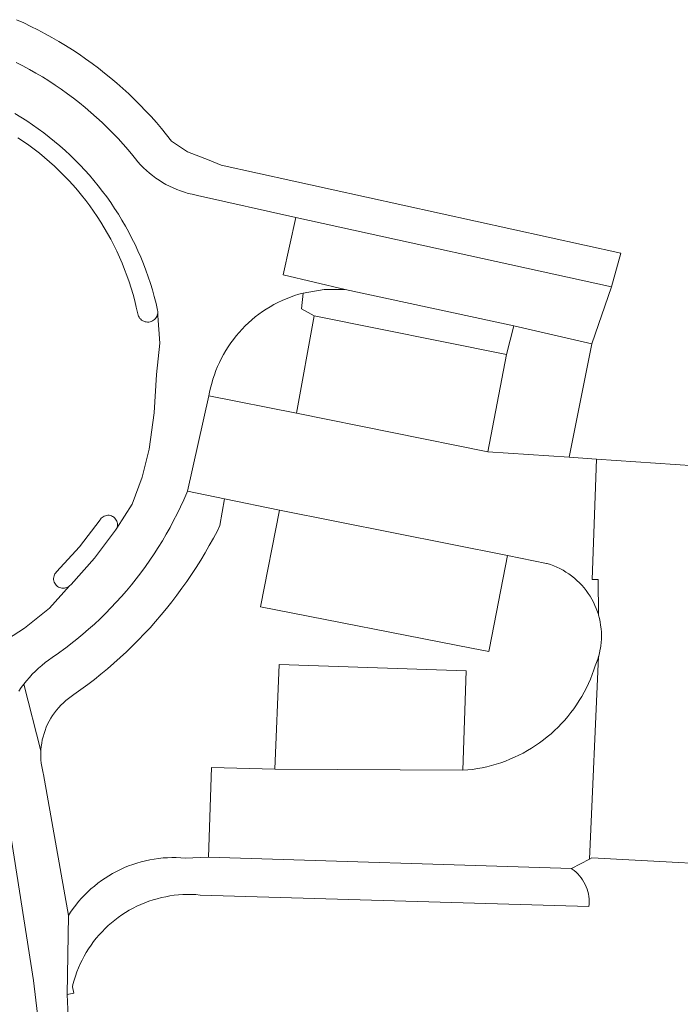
# Model space of a CAD drawing. Extents: x 146402 to 164798, y 455483 to 464134.
# Tile 365 of 575: x 157709 to 157742, y 460982 to 461032. Entities that reach past the tile are written whole.
import ezdxf

# ---------------------------------------------------------------- set-up
doc = ezdxf.new("R2010")
doc.units = 0
doc.header["$LTSCALE"] = 0.2
for name, color, linetype, lineweight in [('B-XX-VH-VERHARDING_ASFALT-GV', 252, 'CONTINUOUS', 18), ('B-XX-VH-VERHARDING_BETONSTRAATSTEEN-GV', 252, 'CONTINUOUS', 18), ('B-XX-VH-VERHARDING_STRAATBAKSTEEN-GV', 252, 'CONTINUOUS', 18), ('B-XX-VH-VERHARDING_TEGEL-GV', 252, 'CONTINUOUS', 18)]:
    doc.layers.add(name, color=color, linetype=linetype, lineweight=lineweight)

msp = doc.modelspace()

# ---------------------------------------------------------------- linework, layer by layer
at = {"layer": 'B-XX-VH-VERHARDING_ASFALT-GV'}
for points in [[(157707.584, 460993.922), (157706.678, 460999.759), (157706.03, 460999.45), (157704.696, 460999.005), (157703.171, 460998.782), (157701.392, 460998.878), (157699.88, 460999.121), (157700.817, 460993.769), (157703.027, 460980.472), (157703.073, 460980.229), (157704.472, 460980.494), (157706.706, 460980.918), (157708.051, 460981.174), (157708.947, 460981.344), (157709.45, 460981.439), (157709.484, 460981.445), (157709.287, 460983.159)], [(157737.462, 460989.308), (157737.92, 460999.563), (157737.879, 460999.428), (157737.821, 460999.263), (157737.756, 460999.101), (157737.686, 460998.887), (157737.602, 460998.655), (157737.51, 460998.427), (157737.411, 460998.201), (157737.305, 460997.979), (157737.192, 460997.761), (157737.072, 460997.546), (157736.944, 460997.336), (157736.81, 460997.129), (157736.67, 460996.927), (157736.523, 460996.73), (157736.369, 460996.538), (157736.209, 460996.351), (157736.044, 460996.169), (157735.872, 460995.992), (157735.695, 460995.821), (157735.513, 460995.657), (157735.325, 460995.498), (157735.132, 460995.345), (157734.934, 460995.198), (157734.732, 460995.058), (157734.525, 460994.925), (157734.314, 460994.799), (157734.099, 460994.679), (157733.88, 460994.567), (157733.658, 460994.462), (157733.432, 460994.363), (157733.203, 460994.273), (157732.972, 460994.19), (157732.737, 460994.114), (157732.501, 460994.046), (157732.262, 460993.986), (157732.022, 460993.934), (157731.78, 460993.889), (157731.537, 460993.852), (157731.292, 460993.824), (157731.047, 460993.803), (157721.515, 460993.869), (157718.312, 460993.944), (157718.157, 460989.406), (157736.552, 460988.821)]]:
    msp.add_lwpolyline(points, close=True, dxfattribs=at)
at = {"layer": 'B-XX-VH-VERHARDING_BETONSTRAATSTEEN-GV'}
for points in [[(157708.544, 460997.814), (157708.668, 460997.995), (157708.798, 460998.172), (157708.801, 460998.177), (157708.935, 460998.344), (157709.077, 460998.51), (157709.226, 460998.672), (157709.381, 460998.828), (157709.541, 460998.978), (157709.706, 460999.122), (157709.877, 460999.26), (157710.053, 460999.392), (157710.233, 460999.517), (157710.553, 460999.74), (157710.869, 460999.97), (157710.907, 461000), (157711.179, 461000.207), (157711.485, 461000.45), (157711.786, 461000.699), (157712.081, 461000.954), (157712.372, 461001.215), (157712.657, 461001.482), (157712.936, 461001.755), (157713.209, 461002.033), (157713.477, 461002.317), (157713.74, 461002.606), (157713.996, 461002.901), (157714.246, 461003.201), (157714.489, 461003.506), (157714.727, 461003.816), (157714.958, 461004.13), (157715.183, 461004.45), (157715.401, 461004.773), (157715.612, 461005.102), (157715.816, 461005.434), (157716.014, 461005.771), (157716.205, 461006.112), (157716.389, 461006.456), (157716.565, 461006.804), (157716.735, 461007.156), (157716.897, 461007.511), (157717.052, 461007.87), (157717.083, 461007.944), (157718.178, 461012.775), (157718.213, 461012.968), (157718.261, 461013.191), (157718.317, 461013.411), (157718.38, 461013.63), (157718.451, 461013.846), (157718.53, 461014.06), (157718.615, 461014.27), (157718.709, 461014.478), (157718.809, 461014.682), (157718.917, 461014.882), (157719.032, 461015.079), (157719.153, 461015.271), (157719.282, 461015.459), (157719.416, 461015.642), (157719.558, 461015.821), (157719.705, 461015.994), (157719.858, 461016.162), (157720.017, 461016.325), (157720.182, 461016.482), (157720.352, 461016.633), (157720.527, 461016.778), (157720.708, 461016.916), (157720.893, 461017.049), (157721.082, 461017.174), (157721.276, 461017.293), (157721.474, 461017.405), (157721.676, 461017.51), (157721.882, 461017.608), (157722.09, 461017.699), (157722.302, 461017.782), (157722.517, 461017.858), (157722.734, 461017.926), (157722.953, 461017.986), (157724.011, 461018.166), (157725.084, 461018.169), (157721.937, 461018.913), (157722.583, 461021.815), (157717.598, 461022.94), (157717.526, 461022.953), (157717.327, 461022.994), (157717.129, 461023.043), (157716.934, 461023.1), (157716.741, 461023.165), (157716.551, 461023.237), (157716.364, 461023.316), (157716.18, 461023.403), (157716, 461023.497), (157715.823, 461023.597), (157715.651, 461023.705), (157715.483, 461023.82), (157715.32, 461023.941), (157715.161, 461024.068), (157715.008, 461024.201), (157714.86, 461024.341), (157714.717, 461024.486), (157714.581, 461024.636), (157714.45, 461024.792), (157714.326, 461024.953), (157714.081, 461025.245), (157713.829, 461025.533), (157713.572, 461025.815), (157713.309, 461026.091), (157713.04, 461026.362), (157712.766, 461026.627), (157712.485, 461026.887), (157712.2, 461027.14), (157711.909, 461027.388), (157711.614, 461027.629), (157711.313, 461027.864), (157711.007, 461028.093), (157710.697, 461028.315), (157710.382, 461028.53), (157710.063, 461028.74), (157709.739, 461028.942), (157709.411, 461029.137), (157709.079, 461029.326), (157708.743, 461029.507), (157708.404, 461029.682)], [(157708.347, 461027.09), (157708.648, 461026.908), (157708.944, 461026.719), (157709.236, 461026.523), (157709.524, 461026.32), (157709.807, 461026.111), (157710.085, 461025.896), (157710.358, 461025.674), (157710.626, 461025.446), (157710.889, 461025.213), (157711.146, 461024.973), (157711.398, 461024.727), (157711.644, 461024.476), (157711.885, 461024.22), (157712.119, 461023.957), (157712.348, 461023.69), (157712.57, 461023.417), (157712.786, 461023.14), (157712.996, 461022.858), (157713.199, 461022.571), (157713.396, 461022.279), (157713.586, 461021.983), (157713.769, 461021.683), (157713.946, 461021.378), (157714.115, 461021.07), (157714.277, 461020.758), (157714.432, 461020.442), (157714.58, 461020.123), (157714.721, 461019.801), (157714.854, 461019.475), (157714.98, 461019.147), (157715.099, 461018.816), (157715.209, 461018.482), (157715.313, 461018.146), (157715.408, 461017.807), (157715.496, 461017.466), (157715.576, 461017.124), (157715.578, 461017.115), (157715.584, 461017.051), (157715.584, 461017.003), (157715.595, 461016.831), (157715.684, 461015.452), (157715.526, 461013.864), (157715.398, 461011.926), (157715.144, 461010.083), (157714.795, 461008.654), (157714.287, 461007.288), (157713.506, 461006.071), (157713.478, 461006.016), (157713.444, 461005.965), (157712.371, 461004.549), (157711.187, 461003.224), (157711.175, 461003.208), (157711.132, 461003.162), (157711.118, 461003.149), (157710.096, 461002.023), (157708.826, 461001.006), (157707.428, 461000.117)], [(157708.501, 461025.864), (157708.779, 461025.676), (157709.053, 461025.482), (157709.322, 461025.282), (157709.586, 461025.075), (157709.846, 461024.862), (157710.1, 461024.643), (157710.349, 461024.418), (157710.592, 461024.187), (157710.83, 461023.95), (157711.062, 461023.707), (157711.289, 461023.459), (157711.509, 461023.206), (157711.723, 461022.948), (157711.931, 461022.685), (157712.133, 461022.416), (157712.328, 461022.143), (157712.517, 461021.866), (157712.699, 461021.584), (157712.874, 461021.298), (157713.043, 461021.007), (157713.204, 461020.713), (157713.358, 461020.415), (157713.505, 461020.113), (157713.645, 461019.808), (157713.778, 461019.5), (157713.903, 461019.189), (157714.021, 461018.874), (157714.131, 461018.557), (157714.234, 461018.238), (157714.329, 461017.916), (157714.417, 461017.592), (157714.496, 461017.266), (157714.568, 461016.938), (157714.584, 461016.876), (157714.607, 461016.816), (157714.637, 461016.76), (157714.674, 461016.708), (157714.718, 461016.661), (157714.766, 461016.62), (157714.82, 461016.585), (157714.878, 461016.557), (157714.938, 461016.536), (157715.001, 461016.523), (157715.065, 461016.519), (157715.129, 461016.522), (157715.192, 461016.533), (157715.253, 461016.552), (157715.311, 461016.578), (157715.366, 461016.611), (157715.416, 461016.651), (157715.461, 461016.697), (157715.499, 461016.748), (157715.531, 461016.804), (157715.556, 461016.863), (157715.573, 461016.924), (157715.583, 461016.987), (157715.584, 461017.003), (157715.584, 461017.051), (157715.578, 461017.115), (157715.576, 461017.124), (157715.496, 461017.466), (157715.408, 461017.807), (157715.313, 461018.146), (157715.209, 461018.482), (157715.099, 461018.816), (157714.98, 461019.147), (157714.854, 461019.475), (157714.721, 461019.801), (157714.58, 461020.123), (157714.432, 461020.442), (157714.277, 461020.758), (157714.115, 461021.07), (157713.946, 461021.378), (157713.769, 461021.683), (157713.586, 461021.983), (157713.396, 461022.279), (157713.199, 461022.571), (157712.996, 461022.858), (157712.786, 461023.14), (157712.57, 461023.417), (157712.348, 461023.69), (157712.119, 461023.957), (157711.885, 461024.22), (157711.644, 461024.476), (157711.398, 461024.727), (157711.146, 461024.973), (157710.889, 461025.213), (157710.626, 461025.446), (157710.358, 461025.674), (157710.085, 461025.896), (157709.807, 461026.111), (157709.524, 461026.32), (157709.236, 461026.523), (157708.944, 461026.719), (157708.648, 461026.908), (157708.347, 461027.09)]]:
    msp.add_lwpolyline(points, dxfattribs=at)
for points in [[(157738.573, 461018.311), (157722.583, 461021.815), (157721.937, 461018.913), (157725.084, 461018.169), (157733.631, 461016.323), (157737.578, 461015.409)], [(157733.259, 461014.875), (157723.514, 461016.842), (157722.618, 461011.907), (157732.311, 461009.942)], [(157722.618, 461011.907), (157718.178, 461012.775), (157717.083, 461007.944), (157718.962, 461007.569), (157721.755, 461006.987), (157733.309, 461004.693), (157735.288, 461004.287), (157735.316, 461004.279), (157735.483, 461004.226), (157735.647, 461004.166), (157735.808, 461004.098), (157735.966, 461004.023), (157736.12, 461003.94), (157736.271, 461003.851), (157736.417, 461003.755), (157736.558, 461003.653), (157736.695, 461003.544), (157736.827, 461003.429), (157736.953, 461003.308), (157737.073, 461003.181), (157737.188, 461003.049), (157737.296, 461002.912), (157737.398, 461002.77), (157737.494, 461002.623), (157737.583, 461002.473), (157737.664, 461002.318), (157737.739, 461002.16), (157737.806, 461001.999), (157737.866, 461001.834), (157737.91, 461001.693), (157737.904, 461003.472), (157737.592, 461003.471), (157737.819, 461009.572), (157736.429, 461009.665), (157732.311, 461009.942)], [(157733.309, 461004.693), (157721.755, 461006.987), (157720.784, 461002.09), (157731.477, 461000), (157732.357, 460999.828), (157732.391, 461000)], [(157713.113, 461006.725), (157713.051, 461006.726), (157712.99, 461006.72), (157712.93, 461006.705), (157712.873, 461006.684), (157712.819, 461006.654), (157712.769, 461006.619), (157712.724, 461006.576), (157712.685, 461006.529), (157712.668, 461006.503), (157711.62, 461005.133), (157710.453, 461003.864), (157710.411, 461003.818), (157710.376, 461003.766), (157710.347, 461003.711), (157710.326, 461003.652), (157710.312, 461003.591), (157710.306, 461003.529), (157710.308, 461003.467), (157710.319, 461003.405), (157710.337, 461003.345), (157710.362, 461003.288), (157710.394, 461003.235), (157710.433, 461003.186), (157710.452, 461003.167), (157710.499, 461003.126), (157710.552, 461003.092), (157710.608, 461003.064), (157710.667, 461003.044), (157710.729, 461003.032), (157710.791, 461003.028), (157710.854, 461003.031), (157710.915, 461003.043), (157710.975, 461003.062), (157711.031, 461003.089), (157711.084, 461003.122), (157711.118, 461003.149), (157711.132, 461003.162), (157711.175, 461003.208), (157711.187, 461003.224), (157712.371, 461004.549), (157713.444, 461005.965), (157713.478, 461006.016), (157713.506, 461006.071), (157713.526, 461006.129), (157713.538, 461006.189), (157713.542, 461006.251), (157713.539, 461006.312), (157713.527, 461006.372), (157713.508, 461006.431), (157713.481, 461006.486), (157713.448, 461006.538), (157713.408, 461006.584), (157713.362, 461006.626), (157713.341, 461006.641), (157713.288, 461006.673), (157713.232, 461006.698), (157713.173, 461006.715)], [(157731.214, 460998.85), (157721.736, 460999.166), (157721.515, 460993.869), (157731.047, 460993.803)]]:
    msp.add_lwpolyline(points, close=True, dxfattribs=at)
at = {"layer": 'B-XX-VH-VERHARDING_STRAATBAKSTEEN-GV'}
msp.add_lwpolyline([(157737.578, 461015.409), (157733.631, 461016.323), (157733.259, 461014.875), (157732.311, 461009.942), (157736.429, 461009.665)], close=True, dxfattribs=at)
msp.add_lwpolyline([(157743.802, 461009.17), (157737.819, 461009.572), (157737.592, 461003.471), (157737.904, 461003.472), (157737.91, 461001.693), (157737.918, 461001.667), (157737.962, 461001.498), (157737.999, 461001.327), (157738.028, 461001.155), (157738.049, 461000.981), (157738.062, 461000.807), (157738.067, 461000.632), (157738.064, 461000.457), (157738.053, 461000.283), (157738.034, 461000.109), (157738.017, 461000), (157738.007, 460999.936), (157737.972, 460999.765), (157737.93, 460999.595), (157737.92, 460999.563), (157737.462, 460989.308), (157737.586, 460989.374), (157775.211, 460987.334)], dxfattribs=at)
at = {"layer": 'B-XX-VH-VERHARDING_TEGEL-GV'}
for points in [[(157708.404, 461029.682), (157708.743, 461029.507), (157709.079, 461029.326), (157709.411, 461029.137), (157709.739, 461028.942), (157710.063, 461028.74), (157710.382, 461028.53), (157710.697, 461028.315), (157711.007, 461028.093), (157711.313, 461027.864), (157711.614, 461027.629), (157711.909, 461027.388), (157712.2, 461027.14), (157712.485, 461026.887), (157712.766, 461026.627), (157713.04, 461026.362), (157713.309, 461026.091), (157713.572, 461025.815), (157713.829, 461025.533), (157714.081, 461025.245), (157714.326, 461024.953), (157714.45, 461024.792), (157714.581, 461024.636), (157714.717, 461024.486), (157714.86, 461024.341), (157715.008, 461024.201), (157715.161, 461024.068), (157715.32, 461023.941), (157715.483, 461023.82), (157715.651, 461023.705), (157715.823, 461023.597), (157716, 461023.497), (157716.18, 461023.403), (157716.364, 461023.316), (157716.551, 461023.237), (157716.741, 461023.165), (157716.934, 461023.1), (157717.129, 461023.043), (157717.327, 461022.994), (157717.526, 461022.953), (157717.598, 461022.94), (157722.583, 461021.815), (157738.573, 461018.311), (157739.057, 461020.018), (157718.792, 461024.47), (157718.191, 461024.731), (157717.091, 461025.138), (157716.281, 461025.695), (157716.031, 461026.011), (157715.775, 461026.323), (157715.512, 461026.629), (157715.244, 461026.93), (157714.969, 461027.225), (157714.689, 461027.515), (157714.403, 461027.8), (157714.112, 461028.078), (157713.815, 461028.351), (157713.513, 461028.618), (157713.205, 461028.879), (157712.892, 461029.134), (157712.575, 461029.382), (157712.252, 461029.624), (157711.925, 461029.86), (157711.593, 461030.089), (157711.257, 461030.311), (157710.916, 461030.527), (157710.571, 461030.736), (157710.223, 461030.938), (157709.87, 461031.133), (157709.513, 461031.321), (157709.153, 461031.502), (157708.789, 461031.676), (157708.421, 461031.843)], [(157707.428, 461000.117), (157708.826, 461001.006), (157710.096, 461002.023), (157711.118, 461003.149), (157711.084, 461003.122), (157711.031, 461003.089), (157710.975, 461003.062), (157710.915, 461003.043), (157710.854, 461003.031), (157710.791, 461003.028), (157710.729, 461003.032), (157710.667, 461003.044), (157710.608, 461003.064), (157710.552, 461003.092), (157710.499, 461003.126), (157710.452, 461003.167), (157710.433, 461003.186), (157710.394, 461003.235), (157710.362, 461003.288), (157710.337, 461003.345), (157710.319, 461003.405), (157710.308, 461003.467), (157710.306, 461003.529), (157710.312, 461003.591), (157710.326, 461003.652), (157710.347, 461003.711), (157710.376, 461003.766), (157710.411, 461003.818), (157710.453, 461003.864), (157711.62, 461005.133), (157712.668, 461006.503), (157712.685, 461006.529), (157712.724, 461006.576), (157712.769, 461006.619), (157712.819, 461006.654), (157712.873, 461006.684), (157712.93, 461006.705), (157712.99, 461006.72), (157713.051, 461006.726), (157713.113, 461006.725), (157713.173, 461006.715), (157713.232, 461006.698), (157713.288, 461006.673), (157713.341, 461006.641), (157713.362, 461006.626), (157713.408, 461006.584), (157713.448, 461006.538), (157713.481, 461006.486), (157713.508, 461006.431), (157713.527, 461006.372), (157713.539, 461006.312), (157713.542, 461006.251), (157713.538, 461006.189), (157713.526, 461006.129), (157713.506, 461006.071), (157714.287, 461007.288), (157714.795, 461008.654), (157715.144, 461010.083), (157715.398, 461011.926), (157715.526, 461013.864), (157715.684, 461015.452), (157715.595, 461016.831), (157715.584, 461017.003), (157715.583, 461016.987), (157715.573, 461016.924), (157715.556, 461016.863), (157715.531, 461016.804), (157715.499, 461016.748), (157715.461, 461016.697), (157715.416, 461016.651), (157715.366, 461016.611), (157715.311, 461016.578), (157715.253, 461016.552), (157715.192, 461016.533), (157715.129, 461016.522), (157715.065, 461016.519), (157715.001, 461016.523), (157714.938, 461016.536), (157714.878, 461016.557), (157714.82, 461016.585), (157714.766, 461016.62), (157714.718, 461016.661), (157714.674, 461016.708), (157714.637, 461016.76), (157714.607, 461016.816), (157714.584, 461016.876), (157714.568, 461016.938), (157714.496, 461017.266), (157714.417, 461017.592), (157714.329, 461017.916), (157714.234, 461018.238), (157714.131, 461018.557), (157714.021, 461018.874), (157713.903, 461019.189), (157713.778, 461019.5), (157713.645, 461019.808), (157713.505, 461020.113), (157713.358, 461020.415), (157713.204, 461020.713), (157713.043, 461021.007), (157712.874, 461021.298), (157712.699, 461021.584), (157712.517, 461021.866), (157712.328, 461022.143), (157712.133, 461022.416), (157711.931, 461022.685), (157711.723, 461022.948), (157711.509, 461023.206), (157711.289, 461023.459), (157711.062, 461023.707), (157710.83, 461023.95), (157710.592, 461024.187), (157710.349, 461024.418), (157710.1, 461024.643), (157709.846, 461024.862), (157709.586, 461025.075), (157709.322, 461025.282), (157709.053, 461025.482), (157708.779, 461025.676), (157708.501, 461025.864)], [(157711.046, 460981.329), (157710.987, 460982.444), (157711.055, 460986.444), (157709.801, 460993.589), (157709.781, 460993.66), (157709.741, 460993.825), (157709.708, 460993.991), (157709.683, 460994.159), (157709.666, 460994.328), (157709.658, 460994.497), (157709.657, 460994.667), (157709.661, 460994.785), (157708.801, 460998.177), (157708.798, 460998.172), (157708.668, 460997.995), (157708.544, 460997.814)], [(157707.584, 460993.922), (157709.287, 460983.159), (157709.484, 460981.445)]]:
    msp.add_lwpolyline(points, dxfattribs=at)
for points in [[(157722.865, 461017.194), (157722.953, 461017.986), (157722.734, 461017.926), (157722.517, 461017.858), (157722.302, 461017.782), (157722.09, 461017.699), (157721.882, 461017.608), (157721.676, 461017.51), (157721.474, 461017.405), (157721.276, 461017.293), (157721.082, 461017.174), (157720.893, 461017.049), (157720.708, 461016.916), (157720.527, 461016.778), (157720.352, 461016.633), (157720.182, 461016.482), (157720.017, 461016.325), (157719.858, 461016.162), (157719.705, 461015.994), (157719.558, 461015.821), (157719.416, 461015.642), (157719.282, 461015.459), (157719.153, 461015.271), (157719.032, 461015.079), (157718.917, 461014.882), (157718.809, 461014.682), (157718.709, 461014.478), (157718.615, 461014.27), (157718.53, 461014.06), (157718.451, 461013.846), (157718.38, 461013.63), (157718.317, 461013.411), (157718.261, 461013.191), (157718.213, 461012.968), (157718.178, 461012.775), (157722.618, 461011.907), (157723.514, 461016.842)], [(157718.962, 461007.569), (157717.083, 461007.944), (157717.052, 461007.87), (157716.897, 461007.511), (157716.735, 461007.156), (157716.565, 461006.804), (157716.389, 461006.456), (157716.205, 461006.112), (157716.014, 461005.771), (157715.816, 461005.434), (157715.612, 461005.102), (157715.401, 461004.773), (157715.183, 461004.45), (157714.958, 461004.13), (157714.727, 461003.816), (157714.489, 461003.506), (157714.246, 461003.201), (157713.996, 461002.901), (157713.74, 461002.606), (157713.477, 461002.317), (157713.209, 461002.033), (157712.936, 461001.755), (157712.657, 461001.482), (157712.372, 461001.215), (157712.081, 461000.954), (157711.786, 461000.699), (157711.485, 461000.45), (157711.179, 461000.207), (157710.907, 461000), (157710.869, 460999.97), (157710.553, 460999.74), (157710.233, 460999.517), (157710.053, 460999.392), (157709.877, 460999.26), (157709.706, 460999.122), (157709.541, 460998.978), (157709.381, 460998.828), (157709.226, 460998.672), (157709.077, 460998.51), (157708.935, 460998.344), (157708.801, 460998.177), (157709.661, 460994.785), (157709.664, 460994.836), (157709.679, 460995.005), (157709.703, 460995.173), (157709.734, 460995.34), (157709.772, 460995.505), (157709.819, 460995.668), (157709.873, 460995.829), (157709.935, 460995.987), (157710.004, 460996.142), (157710.08, 460996.293), (157710.164, 460996.441), (157710.254, 460996.584), (157710.351, 460996.723), (157710.455, 460996.858), (157710.564, 460996.987), (157710.68, 460997.111), (157710.801, 460997.23), (157710.928, 460997.343), (157711.06, 460997.449), (157711.197, 460997.549), (157711.338, 460997.643), (157711.687, 460997.891), (157712.032, 460998.146), (157712.371, 460998.408), (157712.706, 460998.675), (157713.036, 460998.949), (157713.36, 460999.229), (157713.679, 460999.515), (157713.993, 460999.807), (157714.193, 461000), (157714.301, 461000.104), (157714.604, 461000.408), (157714.901, 461000.717), (157715.192, 461001.031), (157715.477, 461001.351), (157715.756, 461001.676), (157716.03, 461002.006), (157716.296, 461002.342), (157716.557, 461002.682), (157716.811, 461003.027), (157717.059, 461003.376), (157717.3, 461003.731), (157717.534, 461004.089), (157717.762, 461004.452), (157717.983, 461004.82), (157718.197, 461005.191), (157718.404, 461005.566), (157718.604, 461005.945), (157718.735, 461006.203)], [(157736.552, 460988.821), (157718.157, 460989.406), (157716.972, 460989.355), (157716.748, 460989.372), (157716.524, 460989.381), (157716.299, 460989.382), (157716.075, 460989.375), (157715.851, 460989.36), (157715.628, 460989.337), (157715.405, 460989.306), (157715.184, 460989.267), (157714.964, 460989.22), (157714.747, 460989.166), (157714.531, 460989.104), (157714.317, 460989.034), (157714.107, 460988.956), (157713.899, 460988.872), (157713.694, 460988.779), (157713.493, 460988.68), (157713.295, 460988.573), (157713.101, 460988.46), (157712.912, 460988.339), (157712.727, 460988.212), (157712.546, 460988.079), (157712.371, 460987.939), (157712.2, 460987.793), (157712.035, 460987.641), (157711.875, 460987.483), (157711.721, 460987.32), (157711.573, 460987.151), (157711.431, 460986.977), (157711.296, 460986.798), (157711.166, 460986.614), (157711.055, 460986.444), (157710.987, 460982.444), (157711.334, 460982.513), (157711.257, 460982.832), (157711.287, 460982.954), (157711.345, 460983.166), (157711.411, 460983.376), (157711.484, 460983.583), (157711.565, 460983.788), (157711.654, 460983.99), (157711.75, 460984.188), (157711.852, 460984.382), (157711.962, 460984.573), (157712.079, 460984.76), (157712.202, 460984.942), (157712.332, 460985.12), (157712.468, 460985.292), (157712.611, 460985.46), (157712.759, 460985.623), (157712.914, 460985.78), (157713.074, 460985.931), (157713.239, 460986.076), (157713.409, 460986.215), (157713.585, 460986.348), (157713.765, 460986.475), (157713.949, 460986.595), (157714.138, 460986.708), (157714.331, 460986.814), (157714.528, 460986.913), (157714.728, 460987.005), (157714.931, 460987.089), (157715.137, 460987.166), (157715.346, 460987.236), (157715.557, 460987.298), (157715.77, 460987.352), (157715.986, 460987.398), (157716.202, 460987.437), (157716.42, 460987.468), (157716.639, 460987.49), (157716.859, 460987.505), (157717.079, 460987.512), (157717.299, 460987.51), (157717.519, 460987.501), (157717.738, 460987.484), (157737.435, 460986.896), (157737.445, 460987.024), (157737.446, 460987.153), (157737.44, 460987.282), (157737.426, 460987.41), (157737.404, 460987.536), (157737.374, 460987.661), (157737.336, 460987.785), (157737.291, 460987.905), (157737.238, 460988.023), (157737.178, 460988.137), (157737.111, 460988.247), (157737.038, 460988.352), (157736.958, 460988.453), (157736.872, 460988.549), (157736.78, 460988.639), (157736.682, 460988.723), (157736.58, 460988.801)]]:
    msp.add_lwpolyline(points, close=True, dxfattribs=at)

doc.saveas('drawing.dxf')
